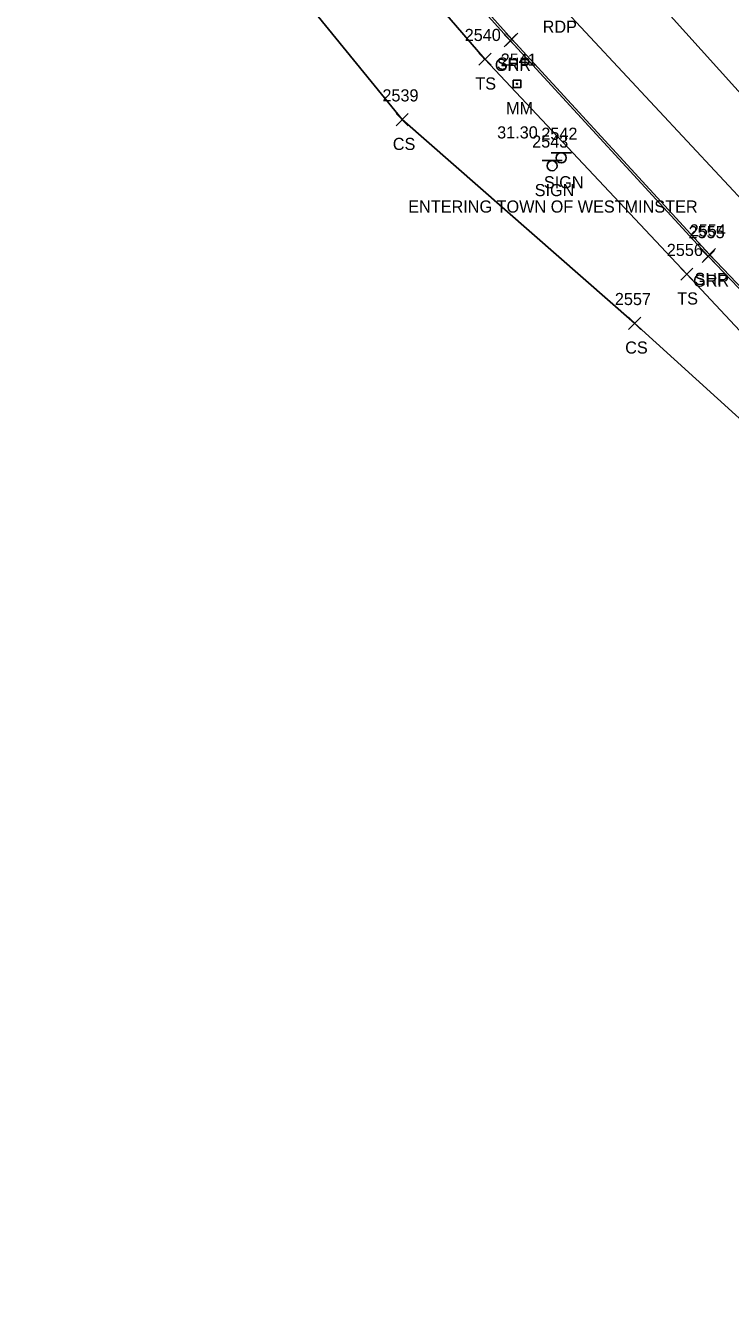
# Model space of a CAD drawing. Extents: x 1647574 to 1652703, y 212895 to 228670.
# Drawn here: x 1647862.9 to 1647979.1, y 227872.1 to 228081.7 of the extents above; entities that cross this region are included whole.
import ezdxf

# ---------------------------------------------------------------- set-up
doc = ezdxf.new("R2010")
doc.units = 0
for name, color, linetype in [('L_A', 7, 'Continuous'), ('L_I', 7, 'Continuous'), ('L_TIC', 7, 'Continuous'), ('LELB', 7, 'Continuous'), ('P_A', 7, 'Continuous'), ('P_I', 7, 'Continuous'), ('P_TIC', 7, 'Continuous'), ('PET', 7, 'Continuous'), ('PRC', 7, 'Continuous'), ('PSP', 7, 'Continuous'), ('R_A', 7, 'Continuous'), ('R_I', 7, 'Continuous'), ('R_TIC', 7, 'Continuous'), ('RGR', 7, 'Continuous'), ('S_A', 7, 'Continuous'), ('S_C', 7, 'Continuous'), ('S_I', 7, 'Continuous'), ('SRM', 7, 'Continuous'), ('SSGN', 7, 'Continuous')]:
    doc.layers.add(name, color=color, linetype=linetype)

msp = doc.modelspace()

# ---------------------------------------------------------------- linework, layer by layer
at = {"layer": 'L_TIC'}
for points in [[(1647937.63, 228075.15), (1647939.63, 228077.15)], [(1647939.63, 228075.15), (1647937.63, 228077.15)], [(1647924, 228065.19), (1647926, 228067.19)], [(1647926, 228065.19), (1647924, 228067.19)], [(1647970.91, 228039.72), (1647972.91, 228041.72)], [(1647972.91, 228039.72), (1647970.91, 228041.72)], [(1647962.3, 228031.63), (1647964.3, 228033.63)], [(1647964.3, 228031.63), (1647962.3, 228033.63)]]:
    msp.add_lwpolyline(points, dxfattribs=at)
at = {"layer": 'LELB'}
for points in [[(1647592.38, 228548.52), (1647616.85, 228509.4), (1647642.23, 228468.64), (1647665.77, 228432.45), (1647691.55, 228393.61), (1647720.45, 228352.14), (1647746.62, 228313.68), (1647775.06, 228276.05), (1647800.97, 228241.4), (1647827.4, 228208.97), (1647851.79, 228171.6), (1647872.52, 228145.96), (1647907.86, 228111.88), (1647938.63, 228076.15), (1647971.91, 228040.72), (1648003.63, 228006.75), (1648033.22, 227980.24), (1648063.53, 227950.22), (1648100.04, 227913.98), (1648124.17, 227891.35), (1648152.85, 227863.66)], [(1647827.4, 228208.97), (1647838.21, 228162.69), (1647858.06, 228132.12), (1647896.81, 228100.81), (1647925, 228066.19), (1647963.3, 228032.63), (1647997.16, 228001.88), (1648025.04, 227970.26)]]:
    msp.add_lwpolyline(points, dxfattribs=at)
at = {"layer": 'P_TIC'}
for points in [[(1647942.07, 228078.43), (1647944.07, 228080.43)], [(1647944.07, 228078.43), (1647942.07, 228080.43)], [(1647974.63, 228042.94), (1647976.63, 228044.94)], [(1647976.63, 228042.94), (1647974.63, 228044.94)]]:
    msp.add_lwpolyline(points, dxfattribs=at)
at = {"layer": 'PET'}
msp.add_lwpolyline([(1647604.45, 228556.69), (1647628.71, 228515.19), (1647652.82, 228475.82), (1647676.57, 228438.99), (1647701.85, 228401.16), (1647731.05, 228358.87), (1647757.42, 228322.24), (1647786.09, 228283.45), (1647812.17, 228249.47), (1647837.79, 228216.43), (1647865.75, 228182.07), (1647886.59, 228156.84), (1647918.79, 228120.52), (1647950.65, 228085.51), (1647982.59, 228051.21), (1648015.36, 228017.19), (1648042.42, 227989.93), (1648074.79, 227958.23), (1648108.3, 227925.38), (1648133.94, 227900.99), (1648161.33, 227874), (1648195.37, 227841.29)], dxfattribs=at)
at = {"layer": 'PRC'}
msp.add_lwpolyline([(1647614.42, 228562.93), (1647639.11, 228521.49), (1647662.25, 228483.93), (1647686.86, 228445.65), (1647711.57, 228408.17), (1647741.08, 228365.61), (1647766.77, 228329.38), (1647796.38, 228290.42), (1647822.34, 228255.42), (1647847.07, 228223.95), (1647875.18, 228189.36), (1647896.28, 228164.55), (1647927.3, 228129), (1647960.14, 228093.39), (1647991.4, 228058.69), (1648023.58, 228025.48), (1648050.28, 227998.95), (1648083.25, 227966.07), (1648116.97, 227933.25), (1648141.83, 227909.42), (1648169.96, 227882.31), (1648203.11, 227850.91)], dxfattribs=at)
at = {"layer": 'PSP'}
msp.add_lwpolyline([(1647596.43, 228551.5), (1647620.91, 228511.09), (1647645.89, 228471.01), (1647669.21, 228434.31), (1647694.48, 228395.88), (1647723.05, 228353.81), (1647749.97, 228316.14), (1647778.43, 228278.49), (1647805.04, 228244.32), (1647831.09, 228211.25), (1647859.09, 228176.79), (1647880.05, 228151.69), (1647911.39, 228114.86), (1647943.07, 228079.43), (1647975.63, 228043.94), (1648008.01, 228010.01), (1648035.23, 227982.73), (1648066.48, 227951.62), (1648101.77, 227917.71), (1648126.41, 227893.43), (1648154.83, 227866.39)], dxfattribs=at)
at = {"layer": 'R_TIC'}
for points in [[(1647941.78, 228078.21), (1647943.78, 228080.21)], [(1647943.78, 228078.21), (1647941.78, 228080.21)], [(1647974.45, 228042.65), (1647976.45, 228044.65)], [(1647976.45, 228042.65), (1647974.45, 228044.65)]]:
    msp.add_lwpolyline(points, dxfattribs=at)
at = {"layer": 'RGR'}
msp.add_lwpolyline([(1647865.49, 228161.92), (1647878.13, 228150.93), (1647894.05, 228134.56), (1647911.02, 228114.45), (1647942.78, 228079.21), (1647975.45, 228043.65), (1648007.79, 228009.92), (1648035, 227982.37), (1648066.12, 227951.42), (1648101.39, 227917.28), (1648126.33, 227893.11), (1648154.55, 227866.07), (1648187.63, 227834.6), (1648220.62, 227803.48), (1648255.84, 227769.67), (1648291.58, 227736.13), (1648327.16, 227702.7), (1648358.85, 227673.4)], dxfattribs=at)
at = {"layer": 'SRM'}
msp.add_lwpolyline([(1647943.29, 228072.72), (1647944.54, 228072.72), (1647944.54, 228071.47), (1647943.29, 228071.47)], close=True, dxfattribs=at)
msp.add_circle((1647943.91, 228072.09), 0.0833, dxfattribs=at)
at = {"layer": 'SSGN'}
for p, q in [((1647948.05, 228059.44), (1647951.38, 228059.44)), ((1647949.55, 228060.73), (1647952.89, 228060.73)), ((1647951.2, 228059.89), (1647951.2, 228059.89)), ((1647949.69, 228058.6), (1647949.69, 228058.6))]:
    msp.add_line(p, q, dxfattribs=at)
for centre in [(1647949.69, 228058.6), (1647951.2, 228059.89)]:
    msp.add_circle(centre, 0.833, dxfattribs=at)

# ---------------------------------------------------------------- texts
at = {"layer": 'L_A'}
for s, p in [('TS', (1647937.04, 228071.15)), ('CS', (1647923.44, 228061.19)), ('TS', (1647970.32, 228035.72)), ('CS', (1647961.74, 228027.63))]:
    msp.add_text(s, height=2, dxfattribs=at).set_placement(p)
at = {"layer": 'L_I'}
for s, p in [('2540', (1647935.29, 228079.15)), ('2539', (1647921.73, 228069.19)), ('2556', (1647968.6, 228043.72)), ('2557', (1647960.04, 228035.63))]:
    msp.add_text(s, height=2, dxfattribs=at).set_placement(p)
at = {"layer": 'P_A'}
for s, p in [('RDP', (1647948.14, 228080.51)), ('SHP', (1647940.6, 228074.43)), ('SHP', (1647973.17, 228038.94))]:
    msp.add_text(s, height=2, dxfattribs=at).set_placement(p)
at = {"layer": 'P_I'}
msp.add_text('2554', height=2, dxfattribs=at).set_placement((1647972.37, 228046.94))
at = {"layer": 'R_A'}
for p in [(1647940.26, 228074.21), (1647972.94, 228038.65)]:
    msp.add_text('GRR', height=2, dxfattribs=at).set_placement(p)
at = {"layer": 'R_I'}
msp.add_text('2555', height=2, dxfattribs=at).set_placement((1647972.19, 228046.65))
at = {"layer": 'S_A'}
for s, p in [('MM', (1647942.1, 228067.09)), ('SIGN', (1647948.34, 228054.87)), ('SIGN', (1647946.83, 228053.58))]:
    msp.add_text(s, height=2, dxfattribs=at).set_placement(p)
at = {"layer": 'S_C'}
for s, p in [('31.30', (1647940.64, 228063.09)), ('ENTERING TOWN OF WESTMINSTER', (1647925.99, 228050.87))]:
    msp.add_text(s, height=2, dxfattribs=at).set_placement(p)
at = {"layer": 'S_I'}
for s, p in [('2541', (1647941.22, 228075.09)), ('2543', (1647946.41, 228061.58)), ('2542', (1647947.92, 228062.87))]:
    msp.add_text(s, height=2, dxfattribs=at).set_placement(p)

doc.saveas('drawing.dxf')
